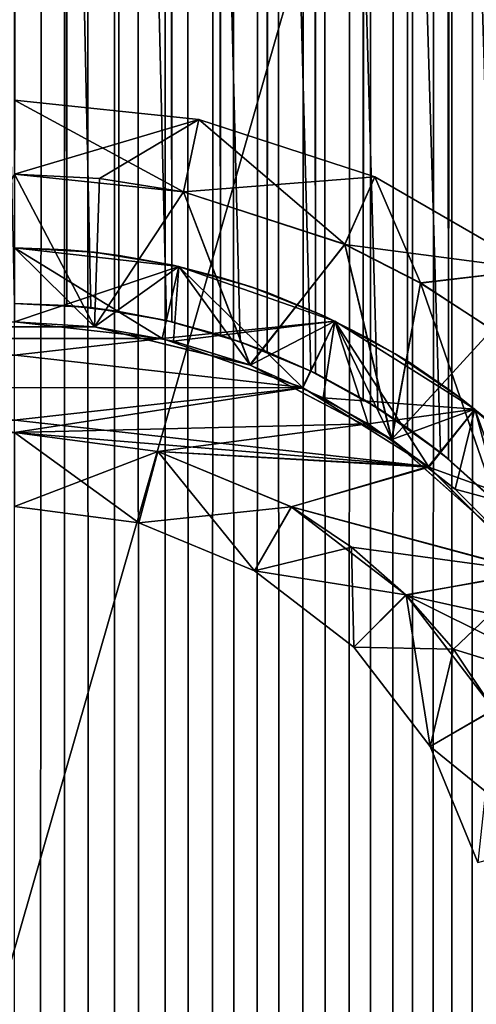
# Model space of a CAD drawing. Header units: millimetres. Extents: x -41 to 11, y -3 to 963.
# Tile 727 of 1056: x 0.03 to 3.13, y 619.88 to 626.55. Entities that reach past the tile are written whole.
import ezdxf

# ---------------------------------------------------------------- set-up
doc = ezdxf.new("R2010")
doc.units = ezdxf.units.MM
doc.header["$LTSCALE"] = 65.185185
for name, color, linetype in [('100', 7, 'CONTINUOUS'), ('103', 7, 'CONTINUOUS'), ('104', 7, 'CONTINUOUS'), ('105', 7, 'CONTINUOUS'), ('109', 7, 'CONTINUOUS'), ('110', 7, 'CONTINUOUS'), ('111', 7, 'CONTINUOUS'), ('114', 7, 'CONTINUOUS'), ('115', 7, 'CONTINUOUS'), ('117', 7, 'CONTINUOUS'), ('118', 7, 'CONTINUOUS'), ('121', 7, 'CONTINUOUS'), ('122', 7, 'CONTINUOUS'), ('123', 7, 'CONTINUOUS'), ('126', 7, 'CONTINUOUS'), ('127', 7, 'CONTINUOUS'), ('3242', 7, 'CONTINUOUS'), ('3244', 7, 'CONTINUOUS'), ('3262', 7, 'CONTINUOUS'), ('3271', 7, 'CONTINUOUS'), ('3485', 7, 'CONTINUOUS'), ('3487', 7, 'CONTINUOUS'), ('3499', 7, 'CONTINUOUS'), ('3517', 7, 'CONTINUOUS'), ('3549', 7, 'CONTINUOUS'), ('97', 7, 'CONTINUOUS'), ('99', 7, 'CONTINUOUS')]:
    doc.layers.add(name, color=color, linetype=linetype)

msp = doc.modelspace()

# ---------------------------------------------------------------- linework, layer by layer
at = {"layer": '100', "linetype": 'Continuous'}
for points in [[(0, 623.25, -3.75), (0.8412, 623.1393, -22.75), (0.8412, 623.1393, -3.75), (0, 623.25, -3.75)], [(0, 623.25, -22.75), (0.8412, 623.1393, -22.75), (0, 623.25, -3.75), (0, 623.25, -22.75)], [(0.8412, 623.1393, -3.75), (1.625, 622.8146, -22.75), (1.625, 622.8146, -3.75), (0.8412, 623.1393, -3.75)], [(0.8412, 623.1393, -22.75), (1.625, 622.8146, -22.75), (0.8412, 623.1393, -3.75), (0.8412, 623.1393, -22.75)], [(1.625, 622.8146, -3.75), (2.2981, 622.2981, -22.75), (2.2981, 622.2981, -3.75), (1.625, 622.8146, -3.75)], [(1.625, 622.8146, -22.75), (2.2981, 622.2981, -22.75), (1.625, 622.8146, -3.75), (1.625, 622.8146, -22.75)], [(2.2981, 622.2981, -3.75), (2.8146, 621.625, -22.75), (2.8146, 621.625, -3.75), (2.2981, 622.2981, -3.75)], [(2.2981, 622.2981, -22.75), (2.8146, 621.625, -22.75), (2.2981, 622.2981, -3.75), (2.2981, 622.2981, -22.75)], [(2.8146, 621.625, -3.75), (3.1393, 620.8412, -22.75), (3.1393, 620.8412, -3.75), (2.8146, 621.625, -3.75)], [(2.8146, 621.625, -22.75), (3.1393, 620.8412, -22.75), (2.8146, 621.625, -3.75), (2.8146, 621.625, -22.75)]]:
    msp.add_3dface(points, dxfattribs=at)
at = {"layer": '103', "linetype": 'Continuous'}
for points in [[(0, 624.5, -23.25), (1.0012, 624.3872, -23.25), (-1.0013, 624.3872, -23.25), (0, 624.5, -23.25)], [(1.9505, 624.0553, -23.25), (-1.9527, 624.0542, -23.25), (-1.0013, 624.3872, -23.25), (1.9505, 624.0553, -23.25)], [(1.0012, 624.3872, -23.25), (1.9505, 624.0553, -23.25), (-1.0013, 624.3872, -23.25), (1.0012, 624.3872, -23.25)], [(1.9505, 624.0553, -23.25), (2.8037, 623.5198, -23.25), (-1.9527, 624.0542, -23.25), (1.9505, 624.0553, -23.25)], [(-1.9527, 624.0542, -23.25), (2.8037, 623.5198, -23.25), (0, 623.75, -23.25), (-1.9527, 624.0542, -23.25)], [(0, 623.75, -23.25), (2.8037, 623.5198, -23.25), (0.9706, 623.6222, -23.25), (0, 623.75, -23.25)], [(0.9706, 623.6222, -23.25), (2.8037, 623.5198, -23.25), (1.8755, 623.2473, -23.25), (0.9706, 623.6222, -23.25)], [(2.8037, 623.5198, -23.25), (3.5167, 622.8076, -23.25), (1.8755, 623.2473, -23.25), (2.8037, 623.5198, -23.25)], [(1.8755, 623.2473, -23.25), (3.5167, 622.8076, -23.25), (2.2839, 622.9742, -23.25), (1.8755, 623.2473, -23.25)], [(2.2839, 622.9742, -23.25), (3.5167, 622.8076, -23.25), (2.6529, 622.6504, -23.25), (2.2839, 622.9742, -23.25)], [(3.5167, 622.8076, -23.25), (3.8094, 622.3955, -23.25), (2.6529, 622.6504, -23.25), (3.5167, 622.8076, -23.25)], [(2.6529, 622.6504, -23.25), (4.0542, 621.9527, -23.25), (3.2484, 621.8736, -23.25), (2.6529, 622.6504, -23.25)], [(3.8094, 622.3955, -23.25), (4.0542, 621.9527, -23.25), (2.6529, 622.6504, -23.25), (3.8094, 622.3955, -23.25)]]:
    msp.add_3dface(points, dxfattribs=at)
at = {"layer": '104', "linetype": 'Continuous'}
for points in [[(0, 623.75, -23.25), (0.9706, 623.6222, -23.25), (0, 623.25, -22.75), (0, 623.75, -23.25)], [(0, 623.25, -22.75), (0.9706, 623.6222, -23.25), (0.8412, 623.1393, -22.75), (0, 623.25, -22.75)], [(0.8412, 623.1393, -22.75), (0.9706, 623.6222, -23.25), (1.625, 622.8146, -22.75), (0.8412, 623.1393, -22.75)], [(0.9706, 623.6222, -23.25), (1.8755, 623.2473, -23.25), (1.625, 622.8146, -22.75), (0.9706, 623.6222, -23.25)], [(1.8755, 623.2473, -23.25), (2.2839, 622.9742, -23.25), (1.625, 622.8146, -22.75), (1.8755, 623.2473, -23.25)], [(1.625, 622.8146, -22.75), (2.2839, 622.9742, -23.25), (2.2981, 622.2981, -22.75), (1.625, 622.8146, -22.75)], [(2.2839, 622.9742, -23.25), (2.6529, 622.6504, -23.25), (2.2981, 622.2981, -22.75), (2.2839, 622.9742, -23.25)], [(2.2981, 622.2981, -22.75), (2.6529, 622.6504, -23.25), (2.8146, 621.625, -22.75), (2.2981, 622.2981, -22.75)], [(2.6529, 622.6504, -23.25), (3.2484, 621.8736, -23.25), (2.8146, 621.625, -22.75), (2.6529, 622.6504, -23.25)], [(2.8146, 621.625, -22.75), (3.2484, 621.8736, -23.25), (3.1393, 620.8412, -22.75), (2.8146, 621.625, -22.75)]]:
    msp.add_3dface(points, dxfattribs=at)
at = {"layer": '105', "linetype": 'Continuous'}
for points in [[(0, 625, -22.75), (1.1126, 624.8746, -22.75), (0, 624.5, -23.25), (0, 625, -22.75)], [(0, 624.5, -23.25), (1.1126, 624.8746, -22.75), (1.0012, 624.3872, -23.25), (0, 624.5, -23.25)], [(1.0012, 624.3872, -23.25), (1.1126, 624.8746, -22.75), (1.9505, 624.0553, -23.25), (1.0012, 624.3872, -23.25)], [(1.1126, 624.8746, -22.75), (2.1694, 624.5048, -22.75), (1.9505, 624.0553, -23.25), (1.1126, 624.8746, -22.75)], [(1.9505, 624.0553, -23.25), (2.1694, 624.5048, -22.75), (2.8037, 623.5198, -23.25), (1.9505, 624.0553, -23.25)], [(2.1694, 624.5048, -22.75), (3.1174, 623.9092, -22.75), (2.8037, 623.5198, -23.25), (2.1694, 624.5048, -22.75)], [(2.8037, 623.5198, -23.25), (3.1174, 623.9092, -22.75), (3.5167, 622.8076, -23.25), (2.8037, 623.5198, -23.25)], [(3.1174, 623.9092, -22.75), (3.9092, 623.1174, -22.75), (3.5167, 622.8076, -23.25), (3.1174, 623.9092, -22.75)]]:
    msp.add_3dface(points, dxfattribs=at)
at = {"layer": '109', "linetype": 'Continuous'}
for points in [[(0, 625, -22.75), (1.1126, 624.8746, -12.25), (1.1126, 624.8746, -22.75), (0, 625, -22.75)], [(0, 625, -12.25), (1.1126, 624.8746, -12.25), (0, 625, -22.75), (0, 625, -12.25)], [(1.1126, 624.8746, -22.75), (2.1694, 624.5048, -12.25), (2.1694, 624.5048, -22.75), (1.1126, 624.8746, -22.75)], [(1.1126, 624.8746, -12.25), (2.1694, 624.5048, -12.25), (1.1126, 624.8746, -22.75), (1.1126, 624.8746, -12.25)], [(2.1694, 624.5048, -12.25), (3.1174, 623.9092, -12.25), (2.1694, 624.5048, -22.75), (2.1694, 624.5048, -12.25)], [(2.1694, 624.5048, -22.75), (3.1174, 623.9092, -12.25), (3.1174, 623.9092, -22.75), (2.1694, 624.5048, -22.75)], [(3.1174, 623.9092, -12.25), (3.9092, 623.1174, -12.25), (3.1174, 623.9092, -22.75), (3.1174, 623.9092, -12.25)], [(3.1174, 623.9092, -22.75), (3.9092, 623.1174, -12.25), (3.9092, 623.1174, -22.75), (3.1174, 623.9092, -22.75)]]:
    msp.add_3dface(points, dxfattribs=at)
at = {"layer": '110', "linetype": 'Continuous'}
for points in [[(0, 625, -3.75), (1.1126, 624.8746, -3.75), (0, 625, -6.75), (0, 625, -3.75)], [(0, 625, -6.75), (1.1126, 624.8746, -3.75), (1.1126, 624.8746, -6.75), (0, 625, -6.75)], [(1.1126, 624.8746, -6.75), (2.1694, 624.5048, -3.75), (2.1694, 624.5048, -6.75), (1.1126, 624.8746, -6.75)], [(1.1126, 624.8746, -3.75), (2.1694, 624.5048, -3.75), (1.1126, 624.8746, -6.75), (1.1126, 624.8746, -3.75)], [(2.1694, 624.5048, -6.75), (3.1174, 623.9092, -3.75), (3.1174, 623.9092, -6.75), (2.1694, 624.5048, -6.75)], [(2.1694, 624.5048, -3.75), (3.1174, 623.9092, -3.75), (2.1694, 624.5048, -6.75), (2.1694, 624.5048, -3.75)], [(3.1174, 623.9092, -6.75), (3.9092, 623.1174, -3.75), (3.9092, 623.1174, -6.75), (3.1174, 623.9092, -6.75)], [(3.1174, 623.9092, -3.75), (3.9092, 623.1174, -3.75), (3.1174, 623.9092, -6.75), (3.1174, 623.9092, -3.75)]]:
    msp.add_3dface(points, dxfattribs=at)
at = {"layer": '111', "linetype": 'Continuous'}
for points in [[(0, 624.5, -11.75), (0.5424, 624.4672, -11.75), (0, 625, -12.25), (0, 624.5, -11.75)], [(0, 625, -12.25), (0.5424, 624.4672, -11.75), (1.1126, 624.8746, -12.25), (0, 625, -12.25)], [(0.5424, 624.4672, -11.75), (1.0769, 624.3692, -11.75), (1.1126, 624.8746, -12.25), (0.5424, 624.4672, -11.75)], [(1.0769, 624.3692, -11.75), (1.5957, 624.2076, -11.75), (1.1126, 624.8746, -12.25), (1.0769, 624.3692, -11.75)], [(1.1126, 624.8746, -12.25), (1.5957, 624.2076, -11.75), (2.1694, 624.5048, -12.25), (1.1126, 624.8746, -12.25)], [(1.5957, 624.2076, -11.75), (2.0913, 623.9846, -11.75), (2.1694, 624.5048, -12.25), (1.5957, 624.2076, -11.75)], [(2.0913, 623.9846, -11.75), (2.5563, 623.7034, -11.75), (2.1694, 624.5048, -12.25), (2.0913, 623.9846, -11.75)], [(2.1694, 624.5048, -12.25), (2.5563, 623.7034, -11.75), (3.1174, 623.9092, -12.25), (2.1694, 624.5048, -12.25)], [(2.5563, 623.7034, -11.75), (2.9841, 623.3683, -11.75), (3.1174, 623.9092, -12.25), (2.5563, 623.7034, -11.75)], [(2.9841, 623.3683, -11.75), (3.3683, 622.9841, -11.75), (3.1174, 623.9092, -12.25), (2.9841, 623.3683, -11.75)], [(3.1174, 623.9092, -12.25), (3.3683, 622.9841, -11.75), (3.9092, 623.1174, -12.25), (3.1174, 623.9092, -12.25)]]:
    msp.add_3dface(points, dxfattribs=at)
at = {"layer": '114', "linetype": 'Continuous'}
for points in [[(-0.5424, 624.4672, -11), (0.5424, 624.4672, -11), (0, 624.5, -11.75), (-0.5424, 624.4672, -11)], [(0, 624.5, -11.75), (0.5424, 624.4672, -11), (0.5424, 624.4672, -11.75), (0, 624.5, -11.75)], [(0.5424, 624.4672, -11.75), (1.5947, 624.208, -11), (1.0769, 624.3692, -11.75), (0.5424, 624.4672, -11.75)], [(0.5424, 624.4672, -11), (1.5947, 624.208, -11), (0.5424, 624.4672, -11.75), (0.5424, 624.4672, -11)], [(1.0769, 624.3692, -11.75), (1.5947, 624.208, -11), (1.5957, 624.2076, -11.75), (1.0769, 624.3692, -11.75)], [(1.5947, 624.208, -11), (2.5548, 623.7045, -11), (1.5957, 624.2076, -11.75), (1.5947, 624.208, -11)], [(1.5957, 624.2076, -11.75), (2.5548, 623.7045, -11), (2.0913, 623.9846, -11.75), (1.5957, 624.2076, -11.75)], [(2.0913, 623.9846, -11.75), (2.5548, 623.7045, -11), (2.5563, 623.7034, -11.75), (2.0913, 623.9846, -11.75)], [(2.5548, 623.7045, -11), (3.3669, 622.9856, -11), (2.5563, 623.7034, -11.75), (2.5548, 623.7045, -11)], [(2.5563, 623.7034, -11.75), (3.3669, 622.9856, -11), (2.9841, 623.3683, -11.75), (2.5563, 623.7034, -11.75)], [(2.9841, 623.3683, -11.75), (3.3669, 622.9856, -11), (3.3683, 622.9841, -11.75), (2.9841, 623.3683, -11.75)]]:
    msp.add_3dface(points, dxfattribs=at)
at = {"layer": '115', "linetype": 'Continuous'}
for points in [[(-0.5424, 624.4672, -11), (0, 625.5, -11), (0.5424, 624.4672, -11), (-0.5424, 624.4672, -11)], [(0, 625.5, -11), (0.5759, 625.4698, -11), (0.5424, 624.4672, -11), (0, 625.5, -11)], [(0.5759, 625.4698, -11), (1.1451, 625.3795, -11), (0.5424, 624.4672, -11), (0.5759, 625.4698, -11)], [(0.5424, 624.4672, -11), (1.1451, 625.3795, -11), (1.5947, 624.208, -11), (0.5424, 624.4672, -11)], [(1.1451, 625.3795, -11), (2.2378, 625.0241, -11), (1.5947, 624.208, -11), (1.1451, 625.3795, -11)], [(1.5947, 624.208, -11), (2.2378, 625.0241, -11), (2.5548, 623.7045, -11), (1.5947, 624.208, -11)], [(2.2378, 625.0241, -11), (2.7512, 624.7624, -11), (2.5548, 623.7045, -11), (2.2378, 625.0241, -11)], [(2.7512, 624.7624, -11), (3.2346, 624.4483, -11), (2.5548, 623.7045, -11), (2.7512, 624.7624, -11)], [(2.5548, 623.7045, -11), (3.2346, 624.4483, -11), (3.3669, 622.9856, -11), (2.5548, 623.7045, -11)]]:
    msp.add_3dface(points, dxfattribs=at)
at = {"layer": '117', "linetype": 'Continuous'}
for points in [[(0, 625.5, -11), (0, 626, -10.5), (1.2475, 625.8689, -10.5), (0, 625.5, -11)], [(0.5759, 625.4698, -11), (0, 625.5, -11), (1.2475, 625.8689, -10.5), (0.5759, 625.4698, -11)], [(1.1451, 625.3795, -11), (0.5759, 625.4698, -11), (1.2475, 625.8689, -10.5), (1.1451, 625.3795, -11)], [(2.4404, 625.4813, -10.5), (1.1451, 625.3795, -11), (1.2475, 625.8689, -10.5), (2.4404, 625.4813, -10.5)], [(2.2378, 625.0241, -11), (1.1451, 625.3795, -11), (2.4404, 625.4813, -10.5), (2.2378, 625.0241, -11)], [(3.5267, 624.8541, -10.5), (2.2378, 625.0241, -11), (2.4404, 625.4813, -10.5), (3.5267, 624.8541, -10.5)], [(2.7512, 624.7624, -11), (2.2378, 625.0241, -11), (3.5267, 624.8541, -10.5), (2.7512, 624.7624, -11)], [(3.2346, 624.4483, -11), (2.7512, 624.7624, -11), (3.5267, 624.8541, -10.5), (3.2346, 624.4483, -11)]]:
    msp.add_3dface(points, dxfattribs=at)
at = {"layer": '118', "linetype": 'Continuous'}
for points in [[(1.2475, 625.8689, -10.5), (0, 626, -10.5), (1.2475, 625.8689, -8.5), (1.2475, 625.8689, -10.5)], [(0, 626, -10.5), (0, 626, -8.5), (1.2475, 625.8689, -8.5), (0, 626, -10.5)], [(2.4404, 625.4813, -8.5), (1.2475, 625.8689, -10.5), (1.2475, 625.8689, -8.5), (2.4404, 625.4813, -8.5)], [(2.4404, 625.4813, -10.5), (1.2475, 625.8689, -10.5), (2.4404, 625.4813, -8.5), (2.4404, 625.4813, -10.5)], [(3.5267, 624.8541, -8.5), (2.4404, 625.4813, -10.5), (2.4404, 625.4813, -8.5), (3.5267, 624.8541, -8.5)], [(3.5267, 624.8541, -10.5), (2.4404, 625.4813, -10.5), (3.5267, 624.8541, -8.5), (3.5267, 624.8541, -10.5)]]:
    msp.add_3dface(points, dxfattribs=at)
at = {"layer": '121', "linetype": 'Continuous'}
for points in [[(0, 625.5, -8), (1.1437, 625.3798, -8), (0, 626, -8.5), (0, 625.5, -8)], [(0, 626, -8.5), (1.1437, 625.3798, -8), (1.2475, 625.8689, -8.5), (0, 626, -8.5)], [(1.1437, 625.3798, -8), (2.2368, 625.0246, -8), (1.2475, 625.8689, -8.5), (1.1437, 625.3798, -8)], [(2.2368, 625.0246, -8), (2.4404, 625.4813, -8.5), (1.2475, 625.8689, -8.5), (2.2368, 625.0246, -8)], [(2.2368, 625.0246, -8), (2.7505, 624.7629, -8), (2.4404, 625.4813, -8.5), (2.2368, 625.0246, -8)], [(2.7505, 624.7629, -8), (3.5267, 624.8541, -8.5), (2.4404, 625.4813, -8.5), (2.7505, 624.7629, -8)], [(2.7505, 624.7629, -8), (3.2339, 624.4488, -8), (3.5267, 624.8541, -8.5), (2.7505, 624.7629, -8)]]:
    msp.add_3dface(points, dxfattribs=at)
at = {"layer": '122', "linetype": 'Continuous'}
for points in [[(-0.5424, 624.4672, -8), (0.5424, 624.4672, -8), (0, 625.5, -8), (-0.5424, 624.4672, -8)], [(0, 625.5, -8), (0.5424, 624.4672, -8), (1.1437, 625.3798, -8), (0, 625.5, -8)], [(0.5424, 624.4672, -8), (1.5956, 624.2076, -8), (1.1437, 625.3798, -8), (0.5424, 624.4672, -8)], [(1.1437, 625.3798, -8), (1.5956, 624.2076, -8), (2.2368, 625.0246, -8), (1.1437, 625.3798, -8)], [(1.5956, 624.2076, -8), (2.5562, 623.7035, -8), (2.2368, 625.0246, -8), (1.5956, 624.2076, -8)], [(2.2368, 625.0246, -8), (2.5562, 623.7035, -8), (2.7505, 624.7629, -8), (2.2368, 625.0246, -8)], [(2.5562, 623.7035, -8), (3.3676, 622.9848, -8), (2.7505, 624.7629, -8), (2.5562, 623.7035, -8)], [(2.7505, 624.7629, -8), (3.3676, 622.9848, -8), (3.2339, 624.4488, -8), (2.7505, 624.7629, -8)]]:
    msp.add_3dface(points, dxfattribs=at)
at = {"layer": '123', "linetype": 'Continuous'}
for points in [[(-0.5424, 624.4672, -8), (0, 624.5, -7.25), (0.5424, 624.4672, -8), (-0.5424, 624.4672, -8)], [(0, 624.5, -7.25), (0.5424, 624.4672, -7.25), (0.5424, 624.4672, -8), (0, 624.5, -7.25)], [(0.5424, 624.4672, -7.25), (1.0769, 624.3692, -7.25), (0.5424, 624.4672, -8), (0.5424, 624.4672, -7.25)], [(0.5424, 624.4672, -8), (1.0769, 624.3692, -7.25), (1.5956, 624.2076, -8), (0.5424, 624.4672, -8)], [(1.0769, 624.3692, -7.25), (1.5957, 624.2076, -7.25), (1.5956, 624.2076, -8), (1.0769, 624.3692, -7.25)], [(1.5956, 624.2076, -8), (2.0913, 623.9846, -7.25), (2.5562, 623.7035, -8), (1.5956, 624.2076, -8)], [(1.5957, 624.2076, -7.25), (2.0913, 623.9846, -7.25), (1.5956, 624.2076, -8), (1.5957, 624.2076, -7.25)], [(2.0913, 623.9846, -7.25), (2.5563, 623.7034, -7.25), (2.5562, 623.7035, -8), (2.0913, 623.9846, -7.25)], [(2.5562, 623.7035, -8), (2.9841, 623.3683, -7.25), (3.3676, 622.9848, -8), (2.5562, 623.7035, -8)], [(2.5563, 623.7034, -7.25), (2.9841, 623.3683, -7.25), (2.5562, 623.7035, -8), (2.5563, 623.7034, -7.25)], [(2.9841, 623.3683, -7.25), (3.3683, 622.9841, -7.25), (3.3676, 622.9848, -8), (2.9841, 623.3683, -7.25)]]:
    msp.add_3dface(points, dxfattribs=at)
at = {"layer": '126', "linetype": 'Continuous'}
for points in [[(0, 625, -6.75), (1.1126, 624.8746, -6.75), (0, 624.5, -7.25), (0, 625, -6.75)], [(0, 624.5, -7.25), (1.1126, 624.8746, -6.75), (0.5424, 624.4672, -7.25), (0, 624.5, -7.25)], [(0.5424, 624.4672, -7.25), (1.1126, 624.8746, -6.75), (1.0769, 624.3692, -7.25), (0.5424, 624.4672, -7.25)], [(1.1126, 624.8746, -6.75), (2.1694, 624.5048, -6.75), (1.0769, 624.3692, -7.25), (1.1126, 624.8746, -6.75)], [(1.0769, 624.3692, -7.25), (2.1694, 624.5048, -6.75), (1.5957, 624.2076, -7.25), (1.0769, 624.3692, -7.25)], [(1.5957, 624.2076, -7.25), (2.1694, 624.5048, -6.75), (2.0913, 623.9846, -7.25), (1.5957, 624.2076, -7.25)], [(2.1694, 624.5048, -6.75), (3.1174, 623.9092, -6.75), (2.0913, 623.9846, -7.25), (2.1694, 624.5048, -6.75)], [(2.0913, 623.9846, -7.25), (3.1174, 623.9092, -6.75), (2.5563, 623.7034, -7.25), (2.0913, 623.9846, -7.25)], [(2.5563, 623.7034, -7.25), (3.1174, 623.9092, -6.75), (2.9841, 623.3683, -7.25), (2.5563, 623.7034, -7.25)], [(3.1174, 623.9092, -6.75), (3.9092, 623.1174, -6.75), (2.9841, 623.3683, -7.25), (3.1174, 623.9092, -6.75)], [(2.9841, 623.3683, -7.25), (3.9092, 623.1174, -6.75), (3.3683, 622.9841, -7.25), (2.9841, 623.3683, -7.25)]]:
    msp.add_3dface(points, dxfattribs=at)
at = {"layer": '127', "linetype": 'Continuous'}
for points in [[(0, 624.5, -3.25), (1.0013, 624.3872, -3.25), (0, 625, -3.75), (0, 624.5, -3.25)], [(0, 625, -3.75), (1.0013, 624.3872, -3.25), (1.1126, 624.8746, -3.75), (0, 625, -3.75)], [(1.1126, 624.8746, -3.75), (1.0013, 624.3872, -3.25), (2.1694, 624.5048, -3.75), (1.1126, 624.8746, -3.75)], [(1.0013, 624.3872, -3.25), (1.9527, 624.0542, -3.25), (2.1694, 624.5048, -3.75), (1.0013, 624.3872, -3.25)], [(1.9527, 624.0542, -3.25), (2.3955, 623.8094, -3.25), (2.1694, 624.5048, -3.75), (1.9527, 624.0542, -3.25)], [(2.1694, 624.5048, -3.75), (2.3955, 623.8094, -3.25), (3.1174, 623.9092, -3.75), (2.1694, 624.5048, -3.75)], [(2.3955, 623.8094, -3.25), (2.8076, 623.5167, -3.25), (3.1174, 623.9092, -3.75), (2.3955, 623.8094, -3.25)], [(3.1174, 623.9092, -3.75), (2.8076, 623.5167, -3.25), (3.9092, 623.1174, -3.75), (3.1174, 623.9092, -3.75)], [(2.8076, 623.5167, -3.25), (3.5198, 622.8037, -3.25), (3.9092, 623.1174, -3.75), (2.8076, 623.5167, -3.25)]]:
    msp.add_3dface(points, dxfattribs=at)
at = {"layer": '3242', "linetype": 'Continuous'}
for points in [[(9.125, 662.5, -93.5), (9.125, 577.5, -93.5), (-40.875, 662.5, -93.5), (9.125, 662.5, -93.5)], [(9.125, 577.5, -93.5), (-40.875, 577.5, -93.5), (-40.875, 662.5, -93.5), (9.125, 577.5, -93.5)]]:
    msp.add_3dface(points, dxfattribs=at)
at = {"layer": '3244', "linetype": 'Continuous'}
for points in [[(-40.875, 577.5, -8.5), (9.125, 662.5, -8.5), (-40.875, 662.5, -8.5), (-40.875, 577.5, -8.5)], [(9.125, 577.5, -8.5), (9.125, 662.5, -8.5), (-40.875, 577.5, -8.5), (9.125, 577.5, -8.5)]]:
    msp.add_3dface(points, dxfattribs=at)
at = {"layer": '3262', "linetype": 'Continuous'}
for points in [[(-11.275, 581, -12), (-11.275, 659, -12), (11.125, 581, -12), (-11.275, 581, -12)], [(-11.275, 659, -12), (11.125, 659, -12), (11.125, 581, -12), (-11.275, 659, -12)]]:
    msp.add_3dface(points, dxfattribs=at)
at = {"layer": '3271', "linetype": 'Continuous'}
for points in [[(-11.275, 581, -90), (11.125, 581, -90), (11.125, 659, -90), (-11.275, 581, -90)], [(-11.275, 659, -90), (-11.275, 581, -90), (11.125, 659, -90), (-11.275, 659, -90)]]:
    msp.add_3dface(points, dxfattribs=at)
at = {"layer": '3485', "linetype": 'Continuous'}
for points in [[(-0.2318, 959, -3.9933), (0, 624.625, -4), (0.21, 959, -3.9945), (-0.2318, 959, -3.9933)], [(0, 624.625, -4), (0.3535, 624.6115, -3.9844), (0.21, 959, -3.9945), (0, 624.625, -4)], [(0.21, 959, -3.9945), (0.3535, 624.6115, -3.9844), (0.6493, 959, -3.9469), (0.21, 959, -3.9945)], [(0.3535, 624.6115, -3.9844), (0.7067, 624.5707, -3.9371), (0.6493, 959, -3.9469), (0.3535, 624.6115, -3.9844)], [(0.6493, 959, -3.9469), (1.0665, 624.5003, -3.8548), (1.0807, 959, -3.8513), (0.6493, 959, -3.9469)], [(0.7067, 624.5707, -3.9371), (1.0665, 624.5003, -3.8548), (0.6493, 959, -3.9469), (0.7067, 624.5707, -3.9371)], [(1.0665, 624.5003, -3.8548), (1.3952, 624.4095, -3.7491), (1.0807, 959, -3.8513), (1.0665, 624.5003, -3.8548)], [(1.0807, 959, -3.8513), (1.3952, 624.4095, -3.7491), (1.4988, 959, -3.7086), (1.0807, 959, -3.8513)], [(1.3952, 624.4095, -3.7491), (1.712, 624.2965, -3.6153), (1.4988, 959, -3.7086), (1.3952, 624.4095, -3.7491)], [(1.4988, 959, -3.7086), (1.712, 624.2965, -3.6153), (1.8987, 959, -3.5206), (1.4988, 959, -3.7086)], [(1.712, 624.2965, -3.6153), (2.0379, 624.1518, -3.4416), (1.8987, 959, -3.5206), (1.712, 624.2965, -3.6153)], [(1.8987, 959, -3.5206), (2.0379, 624.1518, -3.4416), (2.2755, 959, -3.2897), (1.8987, 959, -3.5206)], [(2.0379, 624.1518, -3.4416), (2.3619, 623.9764, -3.2281), (2.2755, 959, -3.2897), (2.0379, 624.1518, -3.4416)], [(2.2755, 959, -3.2897), (2.3619, 623.9764, -3.2281), (2.6244, 959, -3.0187), (2.2755, 959, -3.2897)], [(2.3619, 623.9764, -3.2281), (2.6628, 623.7816, -2.9852), (2.6244, 959, -3.0187), (2.3619, 623.9764, -3.2281)], [(2.6244, 959, -3.0187), (2.941, 623.5695, -2.711), (2.9413, 959, -2.7108), (2.6244, 959, -3.0187)], [(2.6628, 623.7816, -2.9852), (2.941, 623.5695, -2.711), (2.6244, 959, -3.0187), (2.6628, 623.7816, -2.9852)], [(2.941, 623.5695, -2.711), (3.2145, 623.3253, -2.3803), (2.9413, 959, -2.7108), (2.941, 623.5695, -2.711)], [(2.9413, 959, -2.7108), (3.2145, 623.3253, -2.3803), (3.2224, 959, -2.3699), (2.9413, 959, -2.7108)], [(2.941, 896.4305, 2.711), (3.2145, 896.6747, 2.3803), (2.9853, 343.5324, 2.6624), (2.941, 896.4305, 2.711)], [(2.9853, 343.5324, 2.6624), (3.2145, 896.6747, 2.3803), (3.2352, 343.3055, 2.3523), (2.9853, 343.5324, 2.6624)], [(2.6628, 896.2184, 2.9852), (2.941, 896.4305, 2.711), (2.7293, 343.7339, 2.9242), (2.6628, 896.2184, 2.9852)], [(2.7293, 343.7339, 2.9242), (2.941, 896.4305, 2.711), (2.9853, 343.5324, 2.6624), (2.7293, 343.7339, 2.9242)], [(2.362, 896.0236, 3.2281), (2.6628, 896.2184, 2.9852), (2.4615, 343.9154, 3.1529), (2.362, 896.0236, 3.2281)], [(2.4615, 343.9154, 3.1529), (2.6628, 896.2184, 2.9852), (2.7293, 343.7339, 2.9242), (2.4615, 343.9154, 3.1529)], [(2.0379, 895.8482, 3.4416), (2.362, 896.0236, 3.2281), (2.1708, 344.0838, 3.3597), (2.0379, 895.8482, 3.4416)], [(2.1708, 344.0838, 3.3597), (2.362, 896.0236, 3.2281), (2.4615, 343.9154, 3.1529), (2.1708, 344.0838, 3.3597)], [(1.712, 895.7035, 3.6153), (2.0379, 895.8482, 3.4416), (1.8683, 344.2309, 3.5369), (1.712, 895.7035, 3.6153)], [(1.8683, 344.2309, 3.5369), (2.0379, 895.8482, 3.4416), (2.1708, 344.0838, 3.3597), (1.8683, 344.2309, 3.5369)], [(1.3952, 895.5905, 3.7491), (1.712, 895.7035, 3.6153), (1.5756, 344.3483, 3.6766), (1.3952, 895.5905, 3.7491)], [(1.5756, 344.3483, 3.6766), (1.712, 895.7035, 3.6153), (1.8683, 344.2309, 3.5369), (1.5756, 344.3483, 3.6766)], [(1.0665, 895.4997, 3.8548), (1.3952, 895.5905, 3.7491), (1.287, 344.4426, 3.7873), (1.0665, 895.4997, 3.8548)], [(1.287, 344.4426, 3.7873), (1.3952, 895.5905, 3.7491), (1.5756, 344.3483, 3.6766), (1.287, 344.4426, 3.7873)], [(0.7067, 895.4293, 3.9371), (1.0665, 895.4997, 3.8548), (0.974, 344.5209, 3.8796), (0.7067, 895.4293, 3.9371)], [(0.974, 344.5209, 3.8796), (1.0665, 895.4997, 3.8548), (1.287, 344.4426, 3.7873), (0.974, 344.5209, 3.8796)], [(0.3535, 895.3885, 3.9844), (0.7067, 895.4293, 3.9371), (0.646, 344.5797, 3.9475), (0.3535, 895.3885, 3.9844)], [(0.646, 344.5797, 3.9475), (0.7067, 895.4293, 3.9371), (0.974, 344.5209, 3.8796), (0.646, 344.5797, 3.9475)], [(0, 344.625, 4), (0.3535, 895.3885, 3.9844), (0.3232, 344.6137, 3.9869), (0, 344.625, 4)], [(0, 895.375, 4), (0.3535, 895.3885, 3.9844), (0, 344.625, 4), (0, 895.375, 4)], [(0.3232, 344.6137, 3.9869), (0.3535, 895.3885, 3.9844), (0.646, 344.5797, 3.9475), (0.3232, 344.6137, 3.9869)]]:
    msp.add_3dface(points, dxfattribs=at)
at = {"layer": '3487', "linetype": 'Continuous'}
for points in [[(7, 959, 8), (4.625, 900.0023, 8), (-7, 480, 8), (7, 959, 8)], [(7, 480, 8), (7, 959, 8), (-7, 480, 8), (7, 480, 8)], [(4.625, 900.0023, 8), (4.5962, 899.485, 8), (-7, 480, 8), (4.625, 900.0023, 8)], [(4.5962, 899.485, 8), (4.5097, 898.9738, 8), (-7, 480, 8), (4.5962, 899.485, 8)], [(4.5097, 898.9738, 8), (4.3663, 898.4749, 8), (-7, 480, 8), (4.5097, 898.9738, 8)], [(4.3663, 898.4749, 8), (4.1676, 897.9947, 8), (-7, 480, 8), (4.3663, 898.4749, 8)], [(4.1676, 897.9947, 8), (3.9164, 897.5399, 8), (-7, 480, 8), (4.1676, 897.9947, 8)], [(3.9164, 897.5399, 8), (3.6166, 897.1171, 8), (-7, 480, 8), (3.9164, 897.5399, 8)], [(3.6166, 897.1171, 8), (3.2717, 896.731, 8), (-7, 480, 8), (3.6166, 897.1171, 8)], [(3.2717, 896.731, 8), (2.8846, 896.3848, 8), (-7, 480, 8), (3.2717, 896.731, 8)], [(2.8846, 896.3848, 8), (2.4611, 896.0842, 8), (-7, 480, 8), (2.8846, 896.3848, 8)], [(2.4611, 896.0842, 8), (2.0067, 895.833, 8), (-7, 480, 8), (2.4611, 896.0842, 8)], [(2.0067, 895.833, 8), (1.5284, 895.6349, 8), (-7, 480, 8), (2.0067, 895.833, 8)], [(1.5284, 895.6349, 8), (1.0298, 895.4911, 8), (-7, 480, 8), (1.5284, 895.6349, 8)], [(1.0298, 895.4911, 8), (0.518, 895.4041, 8), (-7, 480, 8), (1.0298, 895.4911, 8)], [(0.518, 895.4041, 8), (0, 895.375, 8), (-7, 480, 8), (0.518, 895.4041, 8)]]:
    msp.add_3dface(points, dxfattribs=at)
at = {"layer": '3499', "linetype": 'Continuous'}
for points in [[(0.518, 624.5959, -8), (0, 624.625, -8), (-7, 959, -8), (0.518, 624.5959, -8)], [(1.0298, 624.5089, -8), (0.518, 624.5959, -8), (-7, 959, -8), (1.0298, 624.5089, -8)], [(1.5284, 624.3651, -8), (1.0298, 624.5089, -8), (-7, 959, -8), (1.5284, 624.3651, -8)], [(2.0067, 624.167, -8), (1.5284, 624.3651, -8), (-7, 959, -8), (2.0067, 624.167, -8)], [(2.4611, 623.9158, -8), (2.0067, 624.167, -8), (-7, 959, -8), (2.4611, 623.9158, -8)], [(2.8846, 623.6152, -8), (2.4611, 623.9158, -8), (-7, 959, -8), (2.8846, 623.6152, -8)], [(3.2717, 623.269, -8), (2.8846, 623.6152, -8), (-7, 959, -8), (3.2717, 623.269, -8)], [(3.6166, 622.8829, -8), (3.2717, 623.269, -8), (-7, 959, -8), (3.6166, 622.8829, -8)], [(3.9164, 622.4601, -8), (3.6166, 622.8829, -8), (-7, 959, -8), (3.9164, 622.4601, -8)], [(4.1676, 622.0053, -8), (3.9164, 622.4601, -8), (-7, 959, -8), (4.1676, 622.0053, -8)], [(4.3663, 621.5251, -8), (4.1676, 622.0053, -8), (-7, 959, -8), (4.3663, 621.5251, -8)], [(4.5097, 621.0262, -8), (4.3663, 621.5251, -8), (-7, 959, -8), (4.5097, 621.0262, -8)], [(4.5962, 620.515, -8), (4.5097, 621.0262, -8), (-7, 959, -8), (4.5962, 620.515, -8)], [(7, 959, -8), (4.625, 619.9977, -8), (-7, 959, -8), (7, 959, -8)], [(4.625, 619.9977, -8), (4.5962, 620.515, -8), (-7, 959, -8), (4.625, 619.9977, -8)]]:
    msp.add_3dface(points, dxfattribs=at)
at = {"layer": '3517', "linetype": 'Continuous'}
for points in [[(0, 624.625, -8), (0.518, 624.5959, -8), (0, 624.625, -4), (0, 624.625, -8)], [(0, 624.625, -4), (0.518, 624.5959, -8), (0.3535, 624.6115, -3.9844), (0, 624.625, -4)], [(0.3535, 624.6115, -3.9844), (0.518, 624.5959, -8), (0.7067, 624.5707, -3.9371), (0.3535, 624.6115, -3.9844)], [(0.518, 624.5959, -8), (1.0298, 624.5089, -8), (0.7067, 624.5707, -3.9371), (0.518, 624.5959, -8)], [(0.7067, 624.5707, -3.9371), (1.0298, 624.5089, -8), (1.0665, 624.5003, -3.8548), (0.7067, 624.5707, -3.9371)], [(1.0298, 624.5089, -8), (1.5284, 624.3651, -8), (1.0665, 624.5003, -3.8548), (1.0298, 624.5089, -8)], [(1.0665, 624.5003, -3.8548), (1.5284, 624.3651, -8), (1.3952, 624.4095, -3.7491), (1.0665, 624.5003, -3.8548)], [(1.3952, 624.4095, -3.7491), (1.5284, 624.3651, -8), (1.712, 624.2965, -3.6153), (1.3952, 624.4095, -3.7491)], [(1.5284, 624.3651, -8), (2.0067, 624.167, -8), (1.712, 624.2965, -3.6153), (1.5284, 624.3651, -8)], [(1.712, 624.2965, -3.6153), (2.0067, 624.167, -8), (2.0379, 624.1518, -3.4416), (1.712, 624.2965, -3.6153)], [(2.0067, 624.167, -8), (2.4611, 623.9158, -8), (2.0379, 624.1518, -3.4416), (2.0067, 624.167, -8)], [(2.0379, 624.1518, -3.4416), (2.4611, 623.9158, -8), (2.3619, 623.9764, -3.2281), (2.0379, 624.1518, -3.4416)], [(2.3619, 623.9764, -3.2281), (2.4611, 623.9158, -8), (2.6628, 623.7816, -2.9852), (2.3619, 623.9764, -3.2281)], [(2.4611, 623.9158, -8), (2.8846, 623.6152, -8), (2.6628, 623.7816, -2.9852), (2.4611, 623.9158, -8)], [(2.6628, 623.7816, -2.9852), (2.8846, 623.6152, -8), (2.941, 623.5695, -2.711), (2.6628, 623.7816, -2.9852)], [(2.8846, 623.6152, -8), (3.2717, 623.269, -8), (2.941, 623.5695, -2.711), (2.8846, 623.6152, -8)], [(2.941, 623.5695, -2.711), (3.2717, 623.269, -8), (3.2145, 623.3253, -2.3803), (2.941, 623.5695, -2.711)]]:
    msp.add_3dface(points, dxfattribs=at)
at = {"layer": '3549', "linetype": 'Continuous'}
for points in [[(0.3537, 624.9875, -3.9843), (0, 625, -4), (0.5406, 624.9707, -8), (0.3537, 624.9875, -3.9843)], [(0.5406, 624.9707, -8), (0, 625, -4), (0, 625, -8), (0.5406, 624.9707, -8)], [(0.7088, 624.9495, -3.9368), (0.3537, 624.9875, -3.9843), (0.5406, 624.9707, -8), (0.7088, 624.9495, -3.9368)], [(1.0749, 624.8831, -8), (0.7088, 624.9495, -3.9368), (0.5406, 624.9707, -8), (1.0749, 624.8831, -8)], [(1.0704, 624.8841, -3.8538), (0.7088, 624.9495, -3.9368), (1.0749, 624.8831, -8), (1.0704, 624.8841, -3.8538)], [(1.4041, 624.7988, -3.7458), (1.0704, 624.8841, -3.8538), (1.0749, 624.8831, -8), (1.4041, 624.7988, -3.7458)], [(1.5965, 624.7383, -8), (1.4041, 624.7988, -3.7458), (1.0749, 624.8831, -8), (1.5965, 624.7383, -8)], [(1.7253, 624.6929, -3.6089), (1.4041, 624.7988, -3.7458), (1.5965, 624.7383, -8), (1.7253, 624.6929, -3.6089)], [(2.0994, 624.5379, -8), (1.7253, 624.6929, -3.6089), (1.5965, 624.7383, -8), (2.0994, 624.5379, -8)], [(2.0522, 624.5594, -3.4332), (1.7253, 624.6929, -3.6089), (2.0994, 624.5379, -8), (2.0522, 624.5594, -3.4332)], [(2.3763, 624.3992, -3.2175), (2.0522, 624.5594, -3.4332), (2.0994, 624.5379, -8), (2.3763, 624.3992, -3.2175)], [(2.5778, 624.2843, -8), (2.3763, 624.3992, -3.2175), (2.0994, 624.5379, -8), (2.5778, 624.2843, -8)], [(2.6792, 624.2216, -2.9704), (2.3763, 624.3992, -3.2175), (2.5778, 624.2843, -8), (2.6792, 624.2216, -2.9704)], [(3.0259, 623.9805, -8), (2.6792, 624.2216, -2.9704), (2.5778, 624.2843, -8), (3.0259, 623.9805, -8)], [(2.9576, 624.0315, -2.6929), (2.6792, 624.2216, -2.9704), (3.0259, 623.9805, -8), (2.9576, 624.0315, -2.6929)], [(3.2238, 623.8219, -2.3677), (2.9576, 624.0315, -2.6929), (3.0259, 623.9805, -8), (3.2238, 623.8219, -2.3677)], [(3.4385, 623.63, -8), (3.2238, 623.8219, -2.3677), (3.0259, 623.9805, -8), (3.4385, 623.63, -8)]]:
    msp.add_3dface(points, dxfattribs=at)
at = {"layer": '97', "linetype": 'Continuous'}
for points in [[(0, 624.5, -3.25), (-1.0012, 624.3872, -3.25), (1.0013, 624.3872, -3.25), (0, 624.5, -3.25)], [(-1.0012, 624.3872, -3.25), (-1.9505, 624.0553, -3.25), (1.0013, 624.3872, -3.25), (-1.0012, 624.3872, -3.25)], [(1.0013, 624.3872, -3.25), (-1.9505, 624.0553, -3.25), (1.9527, 624.0542, -3.25), (1.0013, 624.3872, -3.25)], [(-1.9505, 624.0553, -3.25), (-2.8037, 623.5198, -3.25), (1.9527, 624.0542, -3.25), (-1.9505, 624.0553, -3.25)], [(1.9527, 624.0542, -3.25), (-2.8037, 623.5198, -3.25), (0, 623.75, -3.25), (1.9527, 624.0542, -3.25)], [(2.3955, 623.8094, -3.25), (1.9527, 624.0542, -3.25), (0, 623.75, -3.25), (2.3955, 623.8094, -3.25)], [(0.9704, 623.6222, -3.25), (2.3955, 623.8094, -3.25), (0, 623.75, -3.25), (0.9704, 623.6222, -3.25)], [(2.8076, 623.5167, -3.25), (2.3955, 623.8094, -3.25), (0.9704, 623.6222, -3.25), (2.8076, 623.5167, -3.25)], [(1.8736, 623.2484, -3.25), (2.8076, 623.5167, -3.25), (0.9704, 623.6222, -3.25), (1.8736, 623.2484, -3.25)], [(3.5198, 622.8037, -3.25), (2.8076, 623.5167, -3.25), (1.8736, 623.2484, -3.25), (3.5198, 622.8037, -3.25)], [(2.6504, 622.6529, -3.25), (3.5198, 622.8037, -3.25), (1.8736, 623.2484, -3.25), (2.6504, 622.6529, -3.25)], [(2.9742, 622.2839, -3.25), (3.5198, 622.8037, -3.25), (2.6504, 622.6529, -3.25), (2.9742, 622.2839, -3.25)], [(4.0553, 621.9505, -3.25), (3.5198, 622.8037, -3.25), (2.9742, 622.2839, -3.25), (4.0553, 621.9505, -3.25)], [(3.2473, 621.8755, -3.25), (4.0553, 621.9505, -3.25), (2.9742, 622.2839, -3.25), (3.2473, 621.8755, -3.25)]]:
    msp.add_3dface(points, dxfattribs=at)
at = {"layer": '99', "linetype": 'Continuous'}
for points in [[(0, 623.75, -3.25), (0, 623.25, -3.75), (0.8412, 623.1393, -3.75), (0, 623.75, -3.25)], [(0.9704, 623.6222, -3.25), (0, 623.75, -3.25), (0.8412, 623.1393, -3.75), (0.9704, 623.6222, -3.25)], [(1.8736, 623.2484, -3.25), (0.9704, 623.6222, -3.25), (0.8412, 623.1393, -3.75), (1.8736, 623.2484, -3.25)], [(1.8736, 623.2484, -3.25), (0.8412, 623.1393, -3.75), (1.625, 622.8146, -3.75), (1.8736, 623.2484, -3.25)], [(2.6504, 622.6529, -3.25), (1.8736, 623.2484, -3.25), (1.625, 622.8146, -3.75), (2.6504, 622.6529, -3.25)], [(2.6504, 622.6529, -3.25), (1.625, 622.8146, -3.75), (2.2981, 622.2981, -3.75), (2.6504, 622.6529, -3.25)], [(2.9742, 622.2839, -3.25), (2.6504, 622.6529, -3.25), (2.2981, 622.2981, -3.75), (2.9742, 622.2839, -3.25)], [(2.9742, 622.2839, -3.25), (2.2981, 622.2981, -3.75), (2.8146, 621.625, -3.75), (2.9742, 622.2839, -3.25)], [(3.2473, 621.8755, -3.25), (2.9742, 622.2839, -3.25), (2.8146, 621.625, -3.75), (3.2473, 621.8755, -3.25)], [(3.6222, 620.9706, -3.25), (3.2473, 621.8755, -3.25), (2.8146, 621.625, -3.75), (3.6222, 620.9706, -3.25)], [(3.6222, 620.9706, -3.25), (2.8146, 621.625, -3.75), (3.1393, 620.8412, -3.75), (3.6222, 620.9706, -3.25)]]:
    msp.add_3dface(points, dxfattribs=at)

doc.saveas('drawing.dxf')
